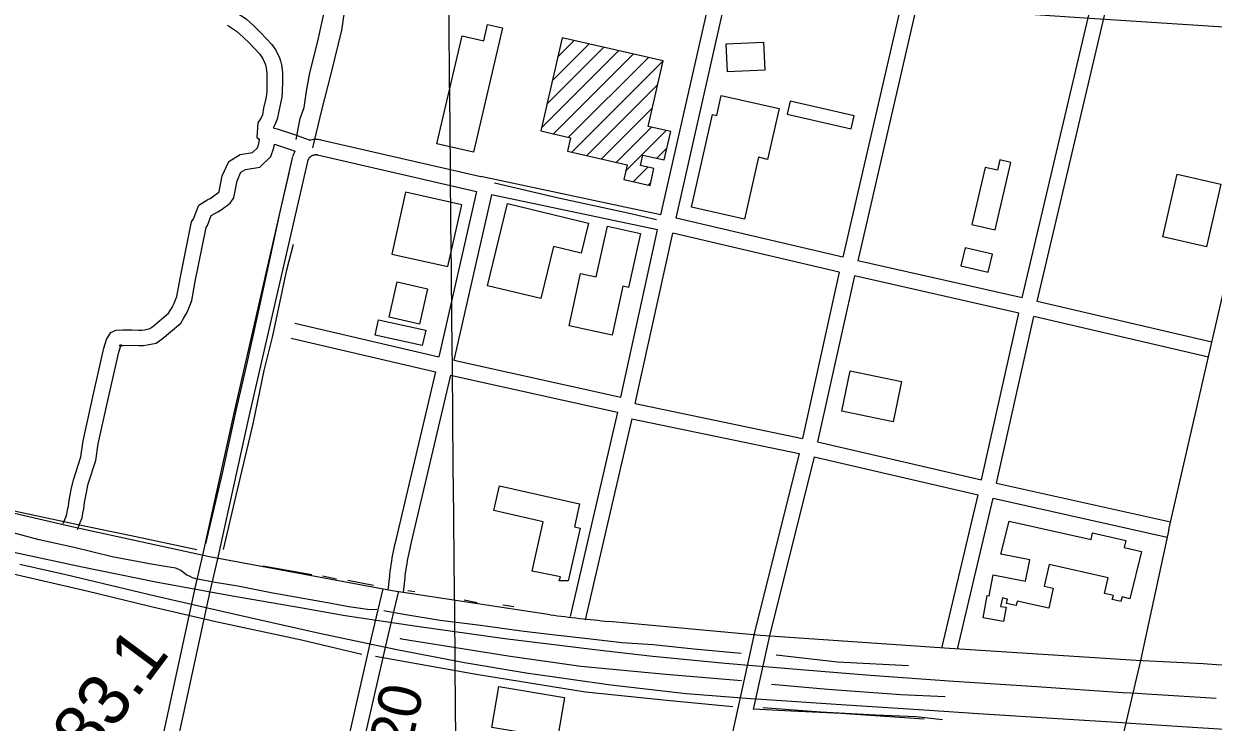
# Model space of a CAD drawing. Extents: x 3598634 to 3636690, y 517270 to 542944.
# Drawn here: x 3622982 to 3625290, y 538377 to 539733 of the extents above; entities that cross this region are included whole.
import ezdxf

# ---------------------------------------------------------------- set-up
doc = ezdxf.new("R2010")
doc.units = 0
for name, color, linetype in [('V-BLDG-OTLN', 7, 'Continuous'), ('V-GRID-MAJR', 7, 'Continuous'), ('V-RAIL-TRAK', 7, 'Continuous'), ('V-RIVR-RANG-IDEN', 7, 'Continuous'), ('V-ROAD-CNTR', 7, 'Continuous'), ('V-SURV-IDEN', 7, 'Continuous'), ('V-TOPO-SHOR', 7, 'Continuous')]:
    doc.layers.add(name, color=color, linetype=linetype)

msp = doc.modelspace()

# ---------------------------------------------------------------- linework, layer by layer
at = {"layer": 'V-BLDG-OTLN'}
for p, q in [((3623997.128967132, 539576.974819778), (3624107.877745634, 539687.7225982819)), ((3624007.576946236, 539622.776728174), (3624079.088803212, 539694.2895851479)), ((3624018.023925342, 539668.5796365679), (3624050.2998607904, 539700.855572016)), ((3623986.681988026, 539531.1719113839), (3624136.666688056, 539681.1566114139)), ((3624010.231940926, 539519.3659349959), (3624165.4546304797, 539674.589624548)), ((3624039.0198833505, 539512.7999481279), (3624194.243572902, 539668.0236376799)), ((3624045.6988699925, 539484.123005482), (3624223.032515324, 539661.4566508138)), ((3624074.4878124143, 539477.5570186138), (3624212.583536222, 539615.6527424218)), ((3624103.276754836, 539470.9900317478), (3624202.1345571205, 539569.8478340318)), ((3624132.065697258, 539464.42404488), (3624200.032561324, 539532.3909089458)), ((3624150.1386611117, 539447.1410794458), (3624228.820503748, 539525.8229220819)), ((3624210.5135403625, 539472.1610294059), (3624230.2445009, 539491.8929899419)), ((3624165.00963137, 539426.6571204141), (3624193.1565750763, 539454.8040641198)), ((3624193.7975737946, 539420.090133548), (3624198.765563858, 539425.058123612))]:
    msp.add_line(p, q, dxfattribs=at)
for points in [[(3623783.8323937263, 539500.3289730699), (3623833.1282951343, 539709.766554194), (3623874.786211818, 539699.9615738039), (3623882.3071967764, 539731.9145098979), (3623911.396138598, 539725.067523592), (3623854.578252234, 539483.6770063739)], [(3624223.032515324, 539661.4566508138), (3624026.617908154, 539706.2575612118), (3623985.2869908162, 539525.0559236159), (3624043.2098749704, 539511.8439500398), (3624037.322886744, 539486.0340016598), (3624152.991655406, 539459.651054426), (3624146.432668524, 539430.8941119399), (3624197.4425665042, 539419.2591352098), (3624204.9375515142, 539452.117069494), (3624179.0246033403, 539458.0280576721), (3624183.6465940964, 539478.290017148), (3624224.990511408, 539468.85903601), (3624237.5314863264, 539523.8359260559), (3624193.908573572, 539533.787906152)], [(3624420.5171203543, 539643.247687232), (3624347.5452662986, 539639.6836943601), (3624344.888271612, 539694.0805855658), (3624417.8601256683, 539697.6445784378)], [(3624278.0064053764, 539377.020219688), (3624318.885323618, 539557.0188596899), (3624326.7843078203, 539555.224863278), (3624335.591290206, 539594.001785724), (3624447.8180657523, 539568.5128367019), (3624425.4371105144, 539469.9710337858), (3624408.087145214, 539473.9110259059), (3624380.78419982, 539353.680266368)], [(3624593.8397737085, 539554.265865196), (3624469.3110227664, 539582.8278080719), (3624463.5010343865, 539557.4958587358), (3624588.029785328, 539528.9339158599)], [(3624867.0402273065, 539333.1353074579), (3624897.850165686, 539463.892045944), (3624876.2192089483, 539468.9890357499), (3624871.459218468, 539448.786076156), (3624848.0932652, 539454.291065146), (3624822.0463172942, 539343.7362862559)], [(3625305.278350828, 539421.8461300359), (3625277.275406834, 539300.1473734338), (3625192.604576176, 539319.6303344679), (3625220.6075201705, 539441.32909107)], [(3623805.321350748, 539261.6384504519), (3623832.1962969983, 539381.637210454), (3623722.966515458, 539406.1001615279), (3623696.091569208, 539286.101401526)], [(3623882.3471966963, 539224.47952477), (3623921.011119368, 539384.107205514), (3624078.09980519, 539346.0582816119), (3624063.923833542, 539287.5313986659), (3624010.01494136, 539300.588372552), (3623985.527990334, 539199.4885747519)], [(3624040.3688806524, 539146.776680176), (3624062.760835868, 539248.6614764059), (3624093.146775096, 539241.9834897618), (3624114.695731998, 539340.032293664), (3624178.8826036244, 539325.9253218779), (3624155.92464954, 539221.4645307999), (3624144.7166719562, 539223.9275258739), (3624123.7357139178, 539128.4557168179)], [(3624862.0582372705, 539286.1674013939), (3624808.850343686, 539298.48937675), (3624800.7303599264, 539263.4244468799), (3624853.9382535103, 539251.1034715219)], [(3623750.057, 539150.058), (3623691.5130000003, 539163.301), (3623707.019, 539231.854), (3623765.563, 539218.611)], [(3623755.458, 539108.292), (3623663.9590000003, 539128.669), (3623670.609, 539158.533), (3623762.108, 539138.158)], [(3624669.336622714, 538960.4200528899), (3624569.7188219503, 538981.1200114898), (3624585.925789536, 539059.1138555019), (3624685.5435903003, 539038.412896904)], [(3623905.478, 538835.774), (3624060.6040000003, 538801.235), (3624050.669, 538756.617), (3624061.953, 538754.088), (3624038.739, 538651.3150000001), (3624021.432, 538651.325), (3624023.562, 538659.569), (3623968.6750000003, 538670.661), (3623990.048, 538766.292), (3623894.372, 538787.997)], [(3624894.488, 538767.275), (3625053.486, 538731.791), (3625056.264, 538744.684), (3625120.632, 538730.0380000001), (3625117.646, 538716.485), (3625151.004, 538708.295), (3625128.5640000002, 538616.931), (3625113.573, 538620.612), (3625111.0700000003, 538611.697), (3625094.485, 538615.573), (3625096.562, 538623.147), (3625079.717, 538627.034), (3625086.578, 538657.177), (3624972.302, 538683.454), (3624962.586, 538641.307), (3624980.012, 538637.301), (3624971.122, 538598.3150000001), (3624909.807, 538612.307), (3624907.827, 538603.914), (3624889.284, 538607.572), (3624891.293, 538616.178), (3624881.596, 538618.502), (3624877.7090000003, 538602.051), (3624888.571, 538600.158), (3624883.631, 538572.625), (3624844.056, 538579.772), (3624851.849, 538623.213), (3624855.697, 538622.365), (3624863.569, 538663.0380000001), (3624926.269, 538650.83), (3624934.397, 538692.533), (3624878.417, 538703.459)], [(3623903.985, 538446.667), (3624031.67, 538424.8960000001), (3624018.1040000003, 538345.33), (3623890.546, 538367.079)]]:
    msp.add_lwpolyline(points, close=True, dxfattribs=at)
at = {"layer": 'V-GRID-MAJR'}
msp.add_spline([(3623966.954, 522873.50800000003), (3623909.683, 528931.139), (3623852.383, 534991.855), (3623795.082, 541052.584), (3623795.0530000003, 541055.654)], degree=3, dxfattribs=at)
at = {"layer": 'V-RAIL-TRAK'}
for points in [[(3634363.538044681, 539140.0176049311), (3625030.584103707, 539744.5616234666), (3623425.3679860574, 539853.9079831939), (3622168.756889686, 539930.3688980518), (3621634.484, 539953.685)], [(3622935.201, 538712.995), (3623095.656, 538679.055), (3623238.301, 538649.941), (3623383.357, 538622.887), (3623522.154, 538598.85), (3623606.114, 538584.309), (3623744.972, 538563.429), (3623915.622, 538539.2980000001), (3624106.2970000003, 538516.09), (3624202.702, 538505.254), (3624343.289, 538491.977), (3624404.475, 538486.607), (3624489.938, 538479.105), (3624624.518, 538468.314), (3624786.73, 538456.983), (3624948.168, 538446.458), (3625114.591, 538435.042), (3625130.08, 538434.133), (3625142.892, 538433.566), (3625161.66, 538432.28), (3625296.287, 538423.858)], [(3625447.186, 538354.206), (3625249.906, 538366.512), (3625130.774, 538374.71), (3625121.185, 538375.372), (3625113.378, 538375.849), (3624999.282, 538382.824), (3624834.449, 538393.439), (3624739.25, 538400.052), (3624578.365, 538409.956), (3624404.043, 538421.55), (3624393.355, 538422.4), (3624267.47, 538432.404), (3624121.2430000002, 538449.257), (3623957.186, 538472.533), (3623837.691, 538492.56), (3623705.88, 538517.319), (3623555.989, 538549.294), (3623392.4620000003, 538586.291), (3623237.095, 538621.808), (3623063.879, 538662.954), (3622974.23, 538683.1900000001)]]:
    msp.add_lwpolyline(points, dxfattribs=at)
at = {"layer": 'V-ROAD-CNTR'}
for points in [[(3624803.4673544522, 540305.4973627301), (3624722.725515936, 539952.1420694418), (3624686.726587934, 539778.936415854), (3624571.3078187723, 539279.8914139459)], [(3624832.6992959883, 540298.7513762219), (3624752.037457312, 539945.7480822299), (3624716.030529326, 539772.5024287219), (3624600.5397603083, 539273.1454274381)], [(3624218.628524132, 539362.4002489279), (3624317.295326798, 539798.6153764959), (3624373.251214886, 540033.7939061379)], [(3624247.906465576, 539355.8622620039), (3624346.51926835, 539791.83339006), (3624402.4371565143, 540026.8499200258)], [(3624919.58312222, 539200.8445720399), (3625049.974861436, 539755.995461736), (3625073.9728134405, 539875.7452222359)], [(3624948.8210637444, 539194.1225854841), (3625079.2928028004, 539749.6174744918), (3625103.388754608, 539869.8512340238)], [(3623393.845173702, 539755.7324622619), (3623413.379134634, 539742.7744881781), (3623428.6671040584, 539729.385514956), (3623441.6880780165, 539716.4245408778), (3623463.609034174, 539692.836588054), (3623471.06101927, 539682.051609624), (3623478.5210043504, 539667.217639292), (3623480.0660012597, 539661.09865153), (3623481.9899974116, 539653.4746667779), (3623483.96099347, 539638.6426964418), (3623483.9979933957, 539622.1917293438), (3623483.4689944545, 539600.7587722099), (3623482.8339957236, 539590.8927919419), (3623480.9349995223, 539581.9218098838), (3623477.039007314, 539563.3428470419), (3623473.9930134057, 539547.927877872), (3623469.580022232, 539536.8199000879), (3623465.9850294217, 539531.1979113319)], [(3623377.26120687, 539730.7325122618), (3623395.1231711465, 539718.8845359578), (3623408.18114503, 539707.4475588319), (3623420.110121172, 539695.5745825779), (3623440.159081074, 539674.000625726), (3623445.195071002, 539666.7116403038), (3623450.239060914, 539656.6816603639), (3623450.9780594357, 539653.7546662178), (3623452.480056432, 539647.8086781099), (3623453.965053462, 539636.6247004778), (3623453.998053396, 539622.527728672), (3623453.4930544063, 539602.092769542), (3623453.03605532, 539594.984783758), (3623451.579058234, 539588.1077975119), (3623447.64106611, 539569.3288350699), (3623445.095071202, 539556.4438608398), (3623442.7600758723, 539550.5638725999), (3623436.420088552, 539540.6518924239), (3623434.290092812, 539512.104949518), (3623439.7460819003, 539509.3939549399)], [(3623465.9850294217, 539531.1979113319), (3623473.8730136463, 539529.3249150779), (3623507.6489460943, 539518.3469370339), (3623535.683890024, 539507.6419584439)], [(3623058.6888440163, 538762.728448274), (3623063.83683372, 538775.49542274), (3623065.9688294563, 538781.076411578), (3623066.975827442, 538788.7663961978), (3623069.155823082, 538797.0163796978), (3623070.2098209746, 538807.821358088), (3623074.2958128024, 538829.0983155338), (3623078.415804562, 538847.5402786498), (3623092.8327757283, 538892.258189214), (3623097.1877670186, 538923.2571272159), (3623117.480726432, 539014.4439448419), (3623137.770685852, 539103.3097671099), (3623142.903675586, 539120.132733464), (3623150.817659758, 539134.0567056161), (3623160.798639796, 539138.0756975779), (3623174.417612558, 539138.82469608), (3623191.5185783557, 539138.8646959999), (3623205.662550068, 539138.3326970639), (3623211.365538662, 539138.345697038), (3623216.1255291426, 539139.2226952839), (3623226.882507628, 539141.400690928), (3623232.319496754, 539145.4056829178), (3623263.1564350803, 539171.13963145), (3623267.235426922, 539178.4296168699), (3623270.972419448, 539183.7936061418), (3623272.944415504, 539187.762598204), (3623278.969403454, 539203.9435658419), (3623285.4573904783, 539238.4454968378), (3623307.749345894, 539348.3482770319), (3623311.2203389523, 539354.6292644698), (3623321.714317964, 539381.042211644), (3623339.505282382, 539391.9291898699), (3623344.0682732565, 539394.223185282), (3623348.4912644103, 539396.8911799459), (3623360.5312403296, 539406.1711613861), (3623361.490238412, 539407.5281586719), (3623367.367226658, 539437.8210980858), (3623380.102201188, 539465.583042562), (3623401.753157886, 539479.288015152), (3623426.1461091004, 539483.0570076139), (3623435.46109047, 539492.0689895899), (3623438.2820848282, 539499.8859739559), (3623439.7460819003, 539509.3939549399)], [(3623086.5127883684, 538751.5104707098), (3623091.762777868, 538764.533444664), (3623095.2547708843, 538773.6744263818), (3623096.47176845, 538782.962407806), (3623098.777763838, 538791.694390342), (3623099.9337615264, 538803.5253666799), (3623103.6717540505, 538822.998327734), (3623107.3917466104, 538839.65029443), (3623122.1807170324, 538885.5182026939), (3623126.7297079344, 538917.9031379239), (3623146.7466679, 539007.8459580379), (3623166.778627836, 539095.583782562), (3623170.627620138, 539108.1987573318), (3623171.729617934, 539110.1367534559), (3623167.4006265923, 539108.3937569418), (3623175.275610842, 539108.8267560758), (3623190.988579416, 539108.8627560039), (3623205.1325511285, 539108.3307570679), (3623214.1395331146, 539108.3517570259), (3623221.819517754, 539109.7667541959), (3623239.3364827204, 539113.312747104), (3623250.8434597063, 539121.7917301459), (3623286.6323881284, 539151.655670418), (3623292.695376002, 539162.493648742), (3623296.8523676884, 539168.461636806), (3623300.5103603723, 539175.8206220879), (3623307.9793454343, 539195.8795819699), (3623314.90133159, 539232.6915083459), (3623336.235288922, 539337.870297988), (3623338.398284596, 539341.7852901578), (3623345.902269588, 539360.672252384), (3623354.0972531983, 539365.6872423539), (3623358.5762442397, 539367.93923785), (3623365.4512304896, 539372.087229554), (3623382.4211965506, 539385.167203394), (3623389.7121819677, 539395.4801827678), (3623396.133169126, 539428.5791165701), (3623403.6621540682, 539444.991083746), (3623412.515136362, 539450.5940725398), (3623440.152081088, 539454.865063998), (3623461.317038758, 539475.343023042), (3623467.490026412, 539492.4399888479), (3623468.577024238, 539499.5019747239)], [(3623468.577024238, 539499.5019747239), (3623497.654966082, 539490.0509936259), (3623508.6969439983, 539485.83400206)], [(3623535.823889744, 539507.166959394), (3623537.213886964, 539507.5769585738), (3623539.491882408, 539508.1249574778), (3623541.7938778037, 539508.5589566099), (3623544.1148731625, 539508.875955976), (3623546.447868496, 539509.0759555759), (3623548.796863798, 539509.15895541), (3623551.139859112, 539509.1219554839), (3623553.476854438, 539508.9689557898), (3623555.804849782, 539508.6969563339), (3623557.9738454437, 539508.332957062), (3623558.232844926, 539508.2819571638)], [(3623558.6598440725, 539508.1899573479), (3623869.319222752, 539436.5931005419)], [(3623504.927951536, 539476.8080201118), (3623505.5609502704, 539478.673016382), (3623506.4259485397, 539480.8540120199), (3623508.6969439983, 539485.83400206)], [(3623533.339894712, 539467.1740393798), (3623533.726893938, 539468.3170370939), (3623534.033893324, 539469.090035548), (3623534.38089263, 539469.8510340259), (3623534.763891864, 539470.590032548), (3623535.182891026, 539471.308031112), (3623535.6388901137, 539472.006029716), (3623536.1278891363, 539472.6780283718), (3623536.6518880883, 539473.326027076), (3623537.2068869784, 539473.946025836), (3623537.7938858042, 539474.538024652), (3623538.4108845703, 539475.1020235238), (3623539.0538832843, 539475.6320224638), (3623539.7188819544, 539476.127021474), (3623540.413880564, 539476.5910205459), (3623541.128879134, 539477.0190196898), (3623541.8638776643, 539477.4090189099), (3623542.617876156, 539477.762018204), (3623543.389874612, 539478.0770175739), (3623544.1768730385, 539478.3530170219), (3623544.971871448, 539478.5870165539), (3623545.7838698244, 539478.7830161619), (3623546.603868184, 539478.9370158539), (3623547.4308665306, 539479.0500156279), (3623548.2618648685, 539479.1220154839), (3623549.088863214, 539479.1510154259), (3623549.9218615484, 539479.138015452), (3623550.7548598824, 539479.0830155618), (3623551.582858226, 539478.987015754), (3623552.547856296, 539478.825016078), (3623552.348856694, 539478.8640160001)], [(3623551.921857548, 539478.956015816), (3623860.562240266, 539407.825158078), (3623787.707385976, 539086.7978001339)], [(3623216.2835288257, 538183.792606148), (3623314.6713320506, 538637.564698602), (3623329.642302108, 538701.2575712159), (3623390.249180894, 538977.1630194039), (3623504.513952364, 539475.3440230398)], [(3623245.5644702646, 538177.25661922), (3623343.9352735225, 538630.9527118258), (3623358.8962436, 538694.6075845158), (3623419.52112235, 538970.591032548), (3623533.7538938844, 539468.6380364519)], [(3624218.628524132, 539362.4002489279), (3623869.2722228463, 539436.371100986)], [(3625284.5293923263, 539100.45977281), (3625361.082, 539430.89)], [(3623889.8551816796, 539401.3471710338), (3623816.9563274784, 539080.12981347)], [(3624140.7576798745, 539008.230957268), (3624212.102537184, 539333.1173074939), (3623889.8551816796, 539401.3471710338)], [(3624571.3078187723, 539279.8914139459), (3624247.906465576, 539355.8622620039)], [(3624168.698623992, 538995.600982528), (3624241.3804786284, 539326.5783205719)], [(3624564.691832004, 539250.628472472), (3624241.3804786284, 539326.5783205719)], [(3624919.58312222, 539200.8445720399), (3624600.5397603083, 539273.1454274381)], [(3624564.691832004, 539250.628472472), (3624493.3589746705, 538928.14011745)], [(3624003.7739538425, 538585.481802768), (3623697.0365673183, 538632.2887091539), (3623342.732275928, 538698.2185772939), (3623075.568810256, 538756.4314608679), (3622640.848679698, 538857.2502592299), (3622291.004379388, 538951.4780707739), (3622015.2949308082, 539035.69490234), (3621870.3612206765, 539080.6158124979), (3621766.1854290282, 539115.4487428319), (3621444.597072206, 539222.7535282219)], [(3624593.92377354, 539243.8834859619), (3624522.659916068, 538921.701130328)], [(3624912.8861356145, 539171.600630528), (3624593.92377354, 539243.8834859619)], [(3625287.9353855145, 539115.067743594), (3624948.8210637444, 539194.1225854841)], [(3624840.677280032, 538848.0112777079), (3624912.8861356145, 539171.600630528)], [(3624869.92822153, 538841.3522910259), (3624942.1230771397, 539164.87964397)], [(3625281.123399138, 539085.8518020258), (3624942.1230771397, 539164.87964397)], [(3623508.05594528, 539152.2126693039), (3623787.707385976, 539086.7978001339)], [(3623501.2219589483, 539123.0007277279), (3623780.956399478, 539057.5668585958)], [(3625204.444552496, 538751.214471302), (3625284.5293923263, 539100.45977281)], [(3623816.9563274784, 539080.12981347), (3624140.7576798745, 539008.230957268)], [(3623780.956399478, 539057.5668585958), (3623704.83555172, 538733.643506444)], [(3623810.20534098, 539050.8988719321), (3623734.039493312, 538726.7815201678)], [(3623810.20534098, 539050.8988719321), (3624134.1626930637, 538978.9650158), (3624042.562876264, 538582.4958087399)], [(3624168.698623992, 538995.600982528), (3624493.3589746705, 538928.14011745)], [(3624162.037637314, 538966.34504104), (3624071.7928178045, 538575.741822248)], [(3624162.037637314, 538966.34504104), (3624486.542988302, 538898.9171758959)], [(3624522.659916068, 538921.701130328), (3624840.677280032, 538848.0112777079)], [(3624486.542988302, 538898.9171758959), (3624399.283162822, 538548.966875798), (3624337.515286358, 538266.10644152)], [(3624515.857929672, 538892.4831887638), (3624428.4991043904, 538542.1368894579), (3624397.8965708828, 538401.994321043)], [(3624515.857929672, 538892.4831887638), (3624833.9852934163, 538818.7673361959)], [(3624869.92822153, 538841.3522910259), (3625207.716545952, 538765.853442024)], [(3624763.9753878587, 538520.9797307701), (3624764.4594324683, 538523.2229272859), (3624833.9852934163, 538818.7673361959)], [(3624794.2761299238, 538518.9640951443), (3624863.23823491, 538812.108349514)], [(3624863.23823491, 538812.108349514), (3625201.17255904, 538736.5755005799)], [(3625204.444552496, 538751.214471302), (3625149.12766313, 538496.6479804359), (3625053.240854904, 538088.950795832)], [(3623704.891551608, 538733.8735059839), (3623703.337554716, 538727.699518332), (3623701.8415577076, 538721.4145309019), (3623700.42556054, 538715.1095435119), (3623699.0895632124, 538708.7895561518), (3623697.834565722, 538702.4515688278), (3623696.6605680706, 538696.096581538), (3623695.5685702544, 538689.7285942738), (3623694.5575722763, 538683.3476070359), (3623693.626574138, 538676.9546198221), (3623692.7785758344, 538670.546632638), (3623692.01557736, 538664.157645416), (3623691.68057803, 538661.1046515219)], [(3623733.9834934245, 538726.551520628), (3623732.4774964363, 538720.5655325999), (3623731.0694992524, 538714.652544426), (3623729.737501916, 538708.721556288), (3623728.481504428, 538702.7735681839), (3623727.30050679, 538696.8115801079), (3623726.196508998, 538690.834592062), (3623725.168511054, 538684.8446040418), (3623724.2175129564, 538678.8396160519), (3623723.3425147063, 538672.8246280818), (3623722.544516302, 538666.8006401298), (3623721.821517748, 538660.7396522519), (3623721.5005183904, 538657.826658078)], [(3623691.6985779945, 538661.2606512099), (3623688.309584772, 538633.1427074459)], [(3623721.482518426, 538657.6706583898), (3623718.0935252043, 538629.5527146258)], [(3623558.421844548, 538108.039757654), (3623657.189647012, 538540.5838925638), (3623679.8416017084, 538636.229701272)], [(3623587.6457861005, 538101.26177121), (3623686.409588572, 538533.7879061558), (3623709.033543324, 538629.3157150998)], [(3625141.108679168, 538497.05097963), (3624778.419404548, 538519.9659338), (3624411.7621378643, 538545.70088233), (3624117.516726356, 538572.7348282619)], [(3624729.600573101, 538382.7611725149), (3624567.5344159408, 538393.8243544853), (3624471.235927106, 538398.4718934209), (3624397.929597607, 538402.145565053)]]:
    msp.add_lwpolyline(points, dxfattribs=at)
for centre, radius, start, end in [((3624544.115524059, 542893.1703784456), 4341.445597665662, 262.85035166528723, 264.3609016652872), ((3624139.8114974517, 518477.81326964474), 20044.262883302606, 85.94892952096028, 87.13664063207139)]:
    msp.add_arc(centre, radius, start, end, dxfattribs=at)
at = {"layer": 'V-TOPO-SHOR'}
for p, q in [((3623541.21, 538663.122), (3623445.901, 538680.01)), ((3623588.8740000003, 538655.12), (3623561.819, 538660.363)), ((3623660.6580000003, 538642.816), (3623610.957, 538652.333)), ((3623740.9930000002, 538630.055), (3623727.454, 538632.087)), ((3623862.2, 538609.1240000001), (3623836.903, 538613.745)), ((3623932.882, 538600.975), (3623911.984, 538604.033))]:
    msp.add_line(p, q, dxfattribs=at)
for points in [[(3623542.857, 539492.367), (3623560.191, 539563.152), (3623579.58, 539638.633), (3623599.386, 539720.576), (3623604.467, 539755.466), (3623604.83, 539774.275), (3623599.738, 539799.952), (3623585.478, 539853.442), (3623565.856, 539903.215), (3623558.055, 539923.449)], [(3623510.923, 539508.532), (3623518.762, 539549.251), (3623526.235, 539570.863), (3623530.667, 539602.531), (3623536.93, 539637.691), (3623552.819, 539699.422), (3623568.369, 539769.708)], [(3623335.366, 538723.4230000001), (3623368.73, 538863.3200000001), (3623394.039, 538982.082), (3623414.595, 539068.464), (3623437.582, 539173.987), (3623459.594, 539274.806), (3623479.4, 539368.287), (3623497.461, 539442.912)], [(3624209.948, 539352.446), (3624154.679, 539365.617), (3624019.677, 539394.502), (3623895.77, 539423.606)], [(3623369.699, 538712.43), (3623393.47, 538814.436), (3623427.198, 538956.647), (3623448.6720000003, 539060.135), (3623465.312, 539127.113), (3623492.573, 539255.281), (3623505.34, 539305.213)], [(3623638.214, 538508.783), (3623521.328, 538536.107), (3623354.756, 538572.06), (3623229.349, 538601.024), (3623104.558, 538631.452), (3622936.272, 538670.386), (3622773.88, 538708.9130000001), (3622615.791, 538741.161), (3622476.007, 538774.236), (3622361.1750000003, 538800.934), (3622318.5870000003, 538810.602)], [(3623317.823, 538711.993), (3623190.835, 538739.232), (3623089.983, 538759.474), (3622899.504, 538800.627), (3622891.867, 538802.546)], [(3623667.38, 538596.154), (3623653.773, 538595.055), (3623644.4620000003, 538596.49), (3623630.849, 538598.368), (3623612.9420000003, 538600.8690000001), (3623571.437, 538609.03), (3623465.662, 538627.409), (3623397.502, 538640.932), (3623353.8310000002, 538648.415), (3623326.627, 538653.251), (3623316.256, 538655.604), (3623309.653, 538657.707), (3623303.599, 538660.339), (3623298.615, 538662.587), (3623292.952, 538667.007), (3623286.753, 538671.437), (3623276.965, 538676.1140000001), (3623260.68, 538678.943), (3623226.128, 538684.456), (3623153.844, 538698.2390000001), (3623079.843, 538716.184), (3623011.716, 538731.322), (3622924.703, 538754.188)], [(3624374.49, 538510.4230000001), (3624282.443, 538519.203), (3624203.2260000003, 538527.192), (3624142.6, 538530.872), (3624082.403, 538538.139), (3624007.323, 538546.587), (3623947.843, 538553.837), (3623868.3170000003, 538564.525), (3623790.399, 538574.826), (3623723.269, 538585.814), (3623697.85, 538589.8960000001), (3623681.1750000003, 538593.2440000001)], [(3624374.654, 538457.585), (3624228.157, 538469.709), (3624063.147, 538485.534), (3623922.046, 538505.604), (3623715.006, 538538.417), (3623712.376, 538539.349)], [(3624698.773, 538486.2930000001), (3624561.555, 538493.576), (3624442.019, 538507.056)], [(3624358.3340000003, 538407.128), (3624230.205, 538419.033), (3624072.4020000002, 538435.642), (3623859.7770000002, 538469.826), (3623664.5640000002, 538504.558)], [(3624769.937, 538426.48), (3624683.943, 538430.449), (3624542.537, 538440.547), (3624433.258, 538450.554)], [(3624764.938, 538381.415), (3624713.795, 538387.3960000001), (3624635.092, 538390.681), (3624529.006, 538396.556), (3624416.149, 538405.131)]]:
    msp.add_lwpolyline(points, dxfattribs=at)

# ---------------------------------------------------------------- texts
at = {"layer": 'V-RIVR-RANG-IDEN'}
msp.add_text('D-020', height=82.99999999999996, rotation=77.86732571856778, dxfattribs=at).set_placement((3623695.0594880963, 538144.6436368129))
at = {"layer": 'V-SURV-IDEN'}
msp.add_text('84+83.1', height=100.00000000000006, rotation=53.20238291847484, dxfattribs=at).set_placement((3622974.6131034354, 538119.8765521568))

doc.saveas('drawing.dxf')
